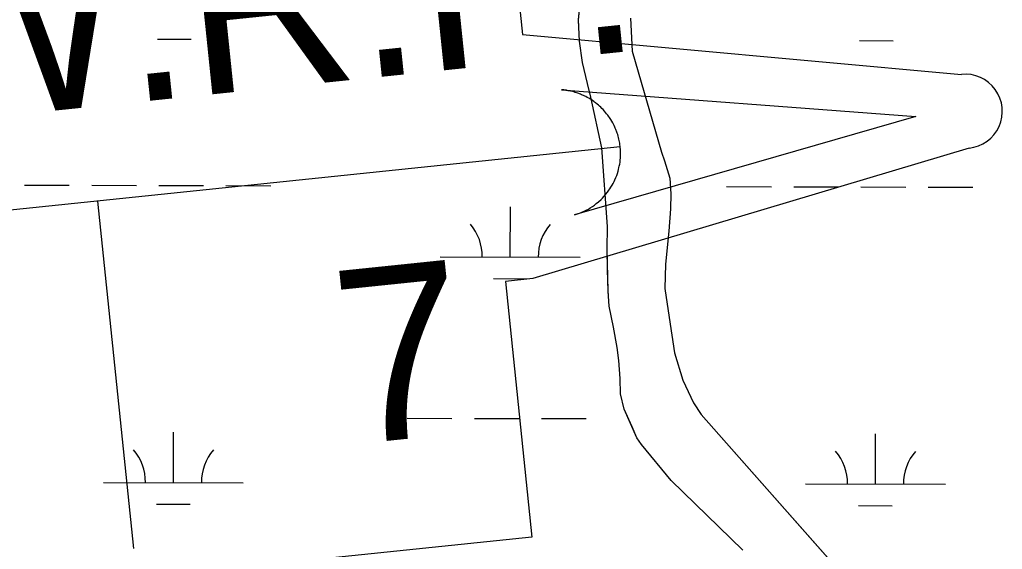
# Model space of a CAD drawing. Extents: x 3219052 to 3256913, y 800770 to 826146.
# Drawn here: x 3226376 to 3227078, y 818826 to 819205 of the extents above; entities that cross this region are included whole.
import ezdxf

# ---------------------------------------------------------------- set-up
doc = ezdxf.new("R2010")
doc.units = 0
for name, color, linetype in [('V-SITE-VEGE', 7, 'Continuous'), ('V-TOPO-SHOR', 7, 'Continuous'), ('V-TOPO-WATR-IDEN', 7, 'Continuous'), ('V-WETL-SWMP', 7, 'Continuous')]:
    doc.layers.add(name, color=color, linetype=linetype)

msp = doc.modelspace()

# ---------------------------------------------------------------- linework, layer by layer
at = {"layer": 'V-SITE-VEGE'}
for p, q in [((3226775.42, 819204.97), (3226776.82, 819219.92)), ((3226776.02, 819189.77), (3226775.42, 819204.97)), ((3226812.53, 819206.28), (3226813.64, 819182.58)), ((3226778.19, 819174.53), (3226776.02, 819189.77)), ((3226813.64, 819182.58), (3226834.61, 819110.46)), ((3226781.7, 819159.5), (3226778.19, 819174.53)), ((3226784.2, 819149.85), (3226781.7, 819159.5)), ((3226792, 819113.5), (3226784.2, 819149.85)), ((3226796.07, 819057.35), (3226792, 819113.5)), ((3226834.61, 819110.46), (3226836.95, 819104.16)), ((3226836.95, 819104.16), (3226840.74, 819091.8)), ((3226840.74, 819091.8), (3226841.42, 819080.61)), ((3226841.42, 819080.61), (3226841.22, 819069.9)), ((3226841.22, 819069.9), (3226840.02, 819053.83)), ((3226795.76, 819041.05), (3226796.07, 819057.35)), ((3226840.02, 819053.83), (3226837.56, 819030.2)), ((3226796.53, 819011.09), (3226795.76, 819041.05)), ((3226837.56, 819030.2), (3226837, 819012.78)), ((3226797.22, 819000.35), (3226796.53, 819011.09)), ((3226837, 819012.78), (3226840.19, 818992.17)), ((3226800.29, 818985.33), (3226797.22, 819000.35)), ((3226840.19, 818992.17), (3226843.95, 818966.85)), ((3226802.91, 818970.76), (3226800.29, 818985.33)), ((3226804.08, 818961.35), (3226802.91, 818970.76)), ((3226805.18, 818948.59), (3226804.08, 818961.35)), ((3226843.95, 818966.85), (3226850.06, 818947.29)), ((3226805.41, 818937.42), (3226805.18, 818948.59)), ((3226850.06, 818947.29), (3226857.57, 818931.07)), ((3226808.11, 818926.64), (3226805.41, 818937.42)), ((3226817.1, 818906.14), (3226808.11, 818926.64)), ((3226857.57, 818931.07), (3226862.99, 818922.7)), ((3226862.99, 818922.7), (3226966.45, 818805.67)), ((3226820.36, 818901.39), (3226817.1, 818906.14)), ((3226841.55, 818875.52), (3226820.36, 818901.39)), ((3226892.88, 818825.61), (3226841.55, 818875.52))]:
    msp.add_line(p, q, dxfattribs=at)
at = {"layer": 'V-TOPO-SHOR'}
for points in [[(3226892.88, 818825.61), (3226841.55, 818875.52), (3226820.36, 818901.39), (3226817.1, 818906.14), (3226813.67, 818913.8), (3226808.11, 818926.64), (3226805.41, 818937.42), (3226805.18, 818948.59), (3226804.08, 818961.35), (3226802.91, 818970.76), (3226800.29, 818985.33), (3226797.22, 819000.35), (3226796.53, 819011.09), (3226796.15, 819026.29), (3226795.76, 819041.05), (3226796.07, 819057.35), (3226792, 819113.5), (3226784.2, 819149.85), (3226781.7, 819159.5), (3226778.19, 819174.53), (3226776.02, 819189.77), (3226775.42, 819204.97), (3226776.82, 819219.92)], [(3226812.53, 819206.28), (3226813.64, 819182.58), (3226834.61, 819110.46), (3226836.95, 819104.16), (3226840.74, 819091.8), (3226841.42, 819080.61), (3226841.22, 819069.9), (3226840.02, 819053.83), (3226837.56, 819030.2), (3226837, 819012.78), (3226840.19, 818992.17), (3226843.95, 818966.85), (3226850.06, 818947.29)], [(3226850.06, 818947.29), (3226857.57, 818931.07), (3226862.99, 818922.7), (3226966.45, 818805.67)]]:
    msp.add_lwpolyline(points, dxfattribs=at)
at = {"layer": 'V-TOPO-WATR-IDEN'}
for p, q in [((3226805.19, 819114.16), (3226057.99, 819036.76)), ((3226431.59, 819075.46), (3226457.34, 818826.89))]:
    msp.add_line(p, q, dxfattribs=at)
for points in [[(3225808.61, 819037.59), (3226100.13, 819128.8), (3226085.22, 819272.76), (3226720.35, 819338.54), (3226735.26, 819194.59), (3227049.12, 819166.07)], [(3227054.58, 819113.33), (3226742.68, 819020.01), (3226723.07, 819017.97), (3226742.03, 818834.95), (3226169.59, 818775.66), (3226150.63, 818958.68), (3226128.64, 818956.41), (3225814.07, 818984.85)]]:
    msp.add_lwpolyline(points, dxfattribs=at)
msp.add_lwpolyline([(3226763.26, 819155.05), (3227016.46, 819136.04), (3226772.53, 819065.53), (3226776.84, 819067.03), (3226780.84, 819068.88), (3226782.4, 819069.73), (3226783.74, 819070.53), (3226785.34, 819071.56), (3226786.83, 819072.61), (3226788.09, 819073.58), (3226789.76, 819074.96), (3226791.47, 819076.54), (3226792.4, 819077.46), (3226793.55, 819078.68), (3226795, 819080.35), (3226796.07, 819081.7), (3226797.16, 819083.19), (3226797.85, 819084.2), (3226798.57, 819085.33), (3226799.41, 819086.74), (3226800.13, 819088.06), (3226800.81, 819089.4), (3226801.34, 819090.52), (3226802.06, 819092.2), (3226802.69, 819093.84), (3226803.15, 819095.17), (3226803.64, 819096.74), (3226804.02, 819098.13), (3226804.31, 819099.36), (3226804.52, 819100.32), (3226804.8, 819101.81), (3226805.03, 819103.34), (3226805.2, 819104.79), (3226805.33, 819106.28), (3226805.4, 819107.66), (3226805.44, 819109.17), (3226805.43, 819110.41), (3226805.35, 819112.18), (3226805.19, 819114.16), (3226805.12, 819114.79), (3226805.01, 819115.7), (3226804.84, 819116.79), (3226804.66, 819117.84), (3226804.46, 819118.86), (3226804.24, 819119.84), (3226803.95, 819121), (3226803.74, 819121.8), (3226803.39, 819122.97), (3226803.04, 819124.05), (3226802.79, 819124.79), (3226802.07, 819126.67), (3226801.65, 819127.67), (3226801.35, 819128.35), (3226800.83, 819129.45), (3226800.34, 819130.43), (3226799.81, 819131.44), (3226799.14, 819132.61), (3226798.48, 819133.69), (3226797.95, 819134.52), (3226797.49, 819135.21), (3226796.83, 819136.15), (3226796.22, 819136.98), (3226795.49, 819137.92), (3226794.73, 819138.86), (3226793.93, 819139.78), (3226792.88, 819140.93), (3226792.1, 819141.73), (3226791.23, 819142.58), (3226790.35, 819143.4), (3226789.62, 819144.04), (3226788.81, 819144.73), (3226787.58, 819145.71), (3226787.53, 819145.74), (3226786.79, 819146.3), (3226786.23, 819146.71), (3226785.38, 819147.3), (3226784.31, 819148), (3226783.44, 819148.55), (3226782.64, 819149.02), (3226781.61, 819149.59), (3226780.61, 819150.13), (3226779.89, 819150.49), (3226778.93, 819150.95), (3226777.59, 819151.54), (3226776.79, 819151.87), (3226776.16, 819152.12), (3226775.57, 819152.34), (3226774.87, 819152.6), (3226773.94, 819152.91), (3226773.01, 819153.21), (3226772.08, 819153.48), (3226771.15, 819153.73), (3226769.94, 819154.03), (3226769.21, 819154.19), (3226768.04, 819154.42), (3226766.67, 819154.66), (3226765.65, 819154.8), (3226764.87, 819154.9), (3226764.15, 819154.97), (3226763.63, 819155.02)], close=True, dxfattribs=at)
msp.add_arc((3227051.85, 819139.7), 26.51, 275.91328, 95.91328, dxfattribs=at)
at = {"layer": 'V-WETL-SWMP'}
for p, q in [((3226775.42, 819204.98), (3226776.82, 819219.92)), ((3226776.02, 819189.77), (3226775.42, 819204.98)), ((3226812.53, 819206.28), (3226813.64, 819182.58)), ((3226474.42, 819191.25), (3226498.42, 819191.2)), ((3226778.19, 819174.54), (3226776.02, 819189.77)), ((3226976.32, 819190.2), (3227000.32, 819190.15)), ((3226813.64, 819182.58), (3226834.61, 819110.46)), ((3226781.7, 819159.5), (3226778.19, 819174.54)), ((3226784.2, 819149.85), (3226781.7, 819159.5)), ((3226792, 819113.51), (3226784.2, 819149.85)), ((3226796.07, 819057.35), (3226792, 819113.51)), ((3226834.61, 819110.46), (3226836.95, 819104.16)), ((3226836.95, 819104.16), (3226840.74, 819091.8)), ((3226840.74, 819091.8), (3226841.42, 819080.62)), ((3226379.35, 819086.81), (3226411.35, 819086.74)), ((3226427.35, 819086.71), (3226459.35, 819086.64)), ((3226475.35, 819086.61), (3226507.35, 819086.54)), ((3226523.35, 819086.5), (3226555.35, 819086.44)), ((3226841.42, 819080.62), (3226841.22, 819069.9)), ((3226881.26, 819085.75), (3226913.26, 819085.69)), ((3226929.26, 819085.65), (3226961.26, 819085.59)), ((3226977.26, 819085.55), (3227009.26, 819085.49)), ((3227025.26, 819085.45), (3227057.26, 819085.39)), ((3226726.56, 819035.34), (3226726.64, 819071.34)), ((3226841.22, 819069.9), (3226840.02, 819053.84)), ((3226795.76, 819041.05), (3226796.07, 819057.35)), ((3226840.02, 819053.84), (3226837.56, 819030.2)), ((3226796.53, 819011.1), (3226795.76, 819041.05)), ((3226676.56, 819035.44), (3226776.56, 819035.23)), ((3226837.56, 819030.2), (3226837, 819012.79)), ((3226714.53, 819019.93), (3226738.53, 819019.88)), ((3226797.22, 819000.36), (3226796.53, 819011.1)), ((3226837, 819012.79), (3226840.19, 818992.17)), ((3226800.29, 818985.33), (3226797.22, 819000.36)), ((3226840.19, 818992.17), (3226843.95, 818966.85)), ((3226802.92, 818970.76), (3226800.29, 818985.33)), ((3226804.08, 818961.36), (3226802.92, 818970.76)), ((3226805.18, 818948.6), (3226804.08, 818961.36)), ((3226843.95, 818966.85), (3226850.06, 818947.3)), ((3226805.41, 818937.42), (3226805.18, 818948.6)), ((3226850.06, 818947.3), (3226857.57, 818931.07)), ((3226808.11, 818926.65), (3226805.41, 818937.42)), ((3226813.67, 818913.81), (3226808.11, 818926.65)), ((3226857.57, 818931.07), (3226863, 818922.7)), ((3226652.91, 818920.06), (3226684.91, 818919.99)), ((3226700.91, 818919.96), (3226732.91, 818919.89)), ((3226748.91, 818919.86), (3226780.91, 818919.79)), ((3226863, 818922.7), (3226966.45, 818805.68)), ((3226817.1, 818906.15), (3226813.67, 818913.81)), ((3226485.75, 818873.98), (3226485.83, 818909.98)), ((3226820.36, 818901.39), (3226817.1, 818906.15)), ((3226987.66, 818872.93), (3226987.73, 818908.93)), ((3226841.55, 818875.52), (3226820.36, 818901.39)), ((3226435.75, 818874.08), (3226535.75, 818873.87)), ((3226892.88, 818825.62), (3226841.55, 818875.52)), ((3226937.66, 818873.03), (3227037.66, 818872.82)), ((3226473.72, 818858.57), (3226497.72, 818858.52)), ((3226975.63, 818857.52), (3226999.63, 818857.47))]:
    msp.add_line(p, q, dxfattribs=at)
for centre, start, end in [((3226671.32, 819035.93), 359.10809, 40.65175), ((3226781.81, 819035.7), 139.10809, 180.65175), ((3226430.51, 818874.57), 359.10809, 40.65175), ((3226541, 818874.34), 139.10809, 180.65175), ((3226932.42, 818873.52), 359.10809, 40.65175), ((3227042.9, 818873.29), 139.10809, 180.65175)]:
    msp.add_arc(centre, 35.25, start, end, dxfattribs=at)

# ---------------------------------------------------------------- texts
at = {"layer": 'V-TOPO-WATR-IDEN'}
for s, height, rotation, p in [('L.W.R.P.', 124.499, 5.91318, (3226159.61, 819115.15)), ('7', 124.5, 5.91285, (3226608.69, 818900.77))]:
    msp.add_text(s, height=height, rotation=rotation, dxfattribs=at).set_placement(p)

doc.saveas('drawing.dxf')
